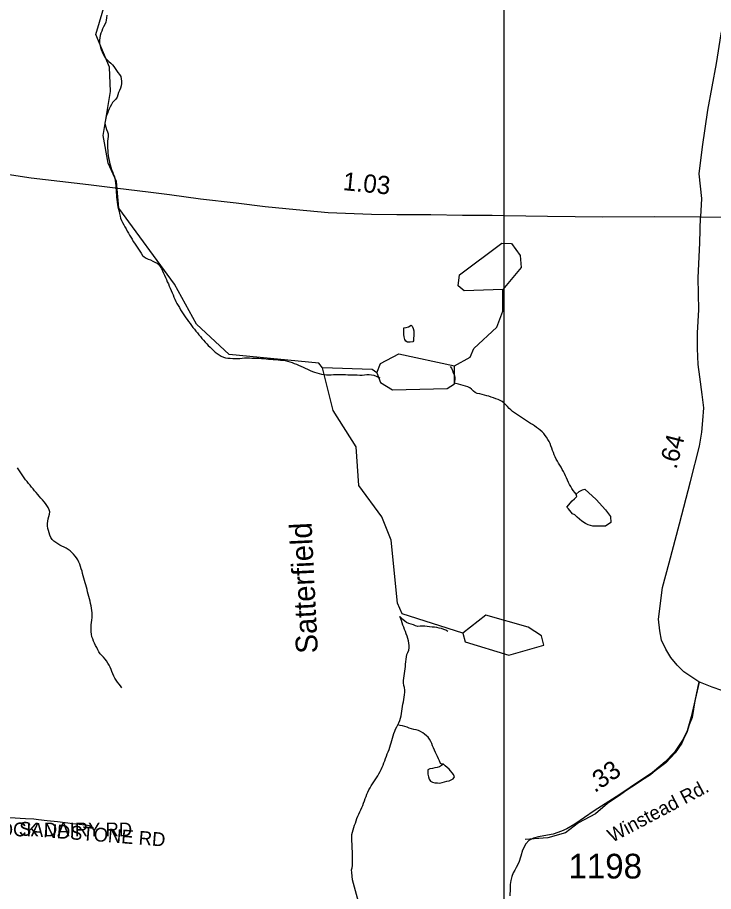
# Model space of a CAD drawing. Extents: x 1950930 to 2061844, y 904556 to 1017002.
# Drawn here: x 1986925 to 1991711, y 955325 to 961340 of the extents above; entities that cross this region are included whole.
import ezdxf

# ---------------------------------------------------------------- set-up
doc = ezdxf.new("R2010")
doc.units = 0
for name, color, linetype in [('Exist Hydrographic Creek Single Shore', 7, 'Continuous'), ('Exist Hydrographic Creek Single Shore Label', 7, 'Continuous'), ('Exist Hydrographic Misc Water Feature', 7, 'Continuous'), ('Exist Road Non-System Type 51', 7, 'Continuous'), ('Exist Road Non-System Type 51 Label', 7, 'Continuous'), ('Exist Road Primary US Attributed', 7, 'Continuous'), ('Exist Road Primary US Mileage Hundredths English Label', 7, 'Continuous'), ('Exist Road Primary US Structure Standard Bridge CELL', 7, 'Continuous'), ('Exist Road Secondary Type 51 Attributed', 7, 'Continuous'), ('Exist Road Secondary Type 51 Label', 7, 'Continuous'), ('Exist Road Secondary Type 51 Number Label', 7, 'Continuous'), ('Map Preparation Inset Cut Line', 7, 'Continuous')]:
    doc.layers.add(name, color=color, linetype=linetype)

msp = doc.modelspace()

# ---------------------------------------------------------------- linework, layer by layer
at = {"layer": 'Exist Hydrographic Creek Single Shore'}
msp.add_lwpolyline([(1989021.5, 958928.4), (1988996.5, 958961.7), (1988380.5, 959020.4), (1988155.6, 959228.5), (1988005.5, 959504), (1987622.4, 960027.2), (1987605.4, 960211.4), (1987547.6, 960337.3), (1987514.6, 960528.4), (1987564.6, 960829.2), (1987556.4, 960996.7), (1987464.5, 961221.8), (1987531.6, 961453.4)], dxfattribs=at)
at = {"layer": 'Exist Hydrographic Misc Water Feature'}
for points in [[(1987539.3, 961354.6), (1987537.7, 961338.2), (1987535.4, 961321.8), (1987531.7, 961306.3), (1987524.9, 961290.8), (1987517.1, 961276.3), (1987510.4, 961261.6), (1987504, 961246.1), (1987498.1, 961230.8), (1987494, 961215.3), (1987490.3, 961198.9), (1987487.8, 961182.5), (1987488.2, 961166.2), (1987491.3, 961150.5), (1987495.4, 961134), (1987500.5, 961118.3), (1987506.3, 961102.6), (1987513, 961087.6), (1987520.6, 961073.6), (1987529.4, 961059.4), (1987540.5, 961047.6), (1987552.6, 961036.8), (1987565.5, 961025.9), (1987577.4, 961014.1), (1987587.5, 961001.6), (1987596.5, 960987.5), (1987605.1, 960974.1), (1987614.8, 960960), (1987625.8, 960947.5), (1987634.6, 960933.3), (1987638.7, 960918.5), (1987640.2, 960902.1), (1987639.2, 960884.8), (1987637.1, 960868.5), (1987633.6, 960852.9), (1987626.6, 960837.5), (1987619.1, 960822.9), (1987615.4, 960806.5), (1987610.6, 960791), (1987600.8, 960778.2), (1987589.1, 960766.1), (1987578.5, 960754), (1987570.3, 960740.3), (1987562.9, 960724.8), (1987555.9, 960710.1), (1987549.3, 960694.7), (1987543.6, 960680.1), (1987537.9, 960664.6), (1987532.9, 960648.3), (1987528.8, 960632), (1987526.4, 960615.6), (1987526.8, 960600), (1987531.1, 960584.3), (1987537.7, 960568.6), (1987544.4, 960553.7), (1987548.9, 960538)], [(1987548.9, 960538), (1987549.3, 960521.6), (1987546.9, 960505.2), (1987544.4, 960488.9), (1987543.8, 960472.5), (1987544, 960456.1), (1987544.4, 960439.7), (1987545.6, 960423.3), (1987547.1, 960406.7), (1987549.1, 960390.2), (1987551.4, 960374.7), (1987554.3, 960358.3), (1987557.7, 960342.6), (1987561.4, 960326.1), (1987565.5, 960310.4), (1987570.9, 960294.7), (1987577, 960279.8), (1987583, 960264.1), (1987588.7, 960249.2), (1987593.4, 960233.5), (1987596.7, 960217), (1987598.8, 960200.6), (1987600.2, 960184.2), (1987601.2, 960167.7), (1987602.7, 960152.1), (1987604.1, 960135.7), (1987605.3, 960119.2), (1987606.5, 960102.8), (1987607.8, 960086.4), (1987609.8, 960069.8), (1987612.5, 960053.4), (1987615.6, 960037.8), (1987619.1, 960021.3), (1987623, 960005.7), (1987626.4, 959990), (1987629.9, 959973.5), (1987634, 959957.8), (1987640.4, 959942.1), (1987647.6, 959928), (1987655.1, 959913.1), (1987662.9, 959898.9), (1987670.9, 959884.8), (1987679.1, 959869.9), (1987687.3, 959855.8), (1987695.5, 959841.6), (1987704.2, 959827.5), (1987712.6, 959813.4), (1987721, 959799.3), (1987729.8, 959786), (1987738.8, 959771.8), (1987748.2, 959758.5), (1987757.7, 959745.3), (1987766.9, 959731.9), (1987775.1, 959717), (1987783.3, 959702.8), (1987795.2, 959691.9), (1987809.1, 959684.2), (1987824.3, 959677.4), (1987839.9, 959671.2), (1987854.7, 959663.5), (1987869.8, 959656.7), (1987884.4, 959649), (1987896.7, 959638.9), (1987906.3, 959625.6), (1987914.1, 959611.6), (1987921.3, 959595.8), (1987928.7, 959580.8), (1987935.5, 959565.9), (1987942, 959551), (1987948.8, 959536.1), (1987955.1, 959521.2), (1987962.1, 959506.4), (1987968.7, 959491.4), (1987975.4, 959476.5), (1987981.8, 959461.6), (1987988.2, 959445.9), (1987994.3, 959431), (1988000.2, 959415.2), (1988006.8, 959400.4), (1988013.8, 959385.5), (1988021.6, 959371.3), (1988029.6, 959357.2), (1988037.8, 959343.1), (1988046.4, 959329), (1988055.4, 959314.8), (1988064.4, 959301.5), (1988073.5, 959287.4), (1988082.7, 959274), (1988091.9, 959260.7), (1988101.5, 959246.7), (1988111.2, 959233.3), (1988120.8, 959220.7), (1988130.7, 959207.4), (1988140.9, 959194.9), (1988151.2, 959181.6), (1988161.6, 959169.1), (1988172.3, 959156.5), (1988182.7, 959144), (1988193.4, 959131.5), (1988203.9, 959118.9)], [(1990263.5, 959467.2), (1989997.6, 959459.6), (1989955.5, 959493.2), (1989963.5, 959568.6), (1990255.5, 959785.7), (1990322.6, 959784.3), (1990380.6, 959701), (1990388.6, 959618.8), (1990263.5, 959467.2)], [(1989929.5, 958942.4), (1990038.6, 959002.5), (1990063.6, 959061), (1990221.5, 959208.8), (1990263.5, 959319.5), (1990263.5, 959467.2)], [(1989582.6, 959204.4), (1989598.8, 959207.4), (1989614.8, 959211.2), (1989631, 959221.5), (1989640, 959215.6), (1989645.6, 959199.9), (1989649.3, 959182.6), (1989651.1, 959165.4), (1989650.1, 959149), (1989648.3, 959132.6), (1989648.9, 959115.3), (1989643.3, 959108.1), (1989625.1, 959106), (1989606.8, 959105.5), (1989594.3, 959112.4), (1989587.8, 959124.8), (1989584.3, 959141.3), (1989582.4, 959159.3), (1989580.8, 959176.6), (1989582.6, 959204.4)], [(1988203.9, 959118.9), (1988214.7, 959106.4), (1988225.8, 959094.7), (1988236.9, 959082.2), (1988248.6, 959071.2), (1988260.5, 959059.6), (1988271.7, 959047), (1988283.6, 959036.1), (1988297.2, 959026.7), (1988311.1, 959017.4), (1988325.5, 959008.9), (1988340.4, 959003), (1988355.8, 958998.5), (1988371.8, 958995.7), (1988388.2, 958994.6), (1988404.8, 958993.3), (1988421.4, 958993.8), (1988438, 958993.5), (1988454.4, 958993.2), (1988470.8, 958994.5), (1988487, 958996.6), (1988503.7, 958997.8), (1988520.1, 958997.5), (1988536.5, 958996.4), (1988552.7, 958996.1), (1988569.1, 958994.9), (1988585.5, 958994.6), (1988601.9, 958993.4), (1988618.3, 958992.3), (1988634.5, 958991.1), (1988650.9, 958989.1), (1988667.3, 958987.9), (1988683.7, 958986.8), (1988699.9, 958985.6), (1988716.3, 958983.6), (1988732.9, 958982.5), (1988749.3, 958980.5), (1988765.5, 958978.5), (1988781.3, 958975), (1988797.1, 958970.5), (1988812.7, 958965.2), (1988827.8, 958959.2), (1988843, 958953.1), (1988858.2, 958946.3), (1988873.2, 958939.4), (1988888.3, 958933.3), (1988903.3, 958926.5), (1988918.1, 958919.6), (1988938, 958910.2)], [(1989396.6, 958894.3), (1989421.6, 958959.4), (1989546.4, 959025.9), (1989929.5, 958942.4)], [(1989396.6, 958894.3), (1989421.6, 958828.2), (1989504.6, 958777.2), (1989879.5, 958785.8), (1989929.5, 958817.7), (1989929.5, 958942.4)], [(1988938, 958910.2), (1988952.5, 958902.5), (1988968.3, 958898), (1988983.9, 958893.6), (1989000.1, 958889.2), (1989016.3, 958885.6), (1989032.3, 958882.8), (1989048.7, 958880.8), (1989064.7, 958880.4), (1989081.1, 958881), (1989097.7, 958882.2), (1989113.9, 958883.5), (1989130.5, 958883.2), (1989146.9, 958882.8), (1989163.3, 958882.5), (1989179.7, 958882.2), (1989196.1, 958881.8), (1989212.5, 958880.6), (1989228.9, 958880.3), (1989245.3, 958880), (1989261.5, 958879.6), (1989277.9, 958879.3), (1989294.5, 958878.9), (1989311.1, 958880.2), (1989327.6, 958882.4), (1989344, 958882.9), (1989359.9, 958881.7), (1989375.5, 958877.3), (1989391.1, 958871.2), (1989416.1, 958860.9)], [(1989396.6, 958894.3), (1989363.5, 958918), (1989021.5, 958928.4)], [(1989987.5, 957103.2), (1989570.7, 957236.6), (1989537.6, 957309.5), (1989495.6, 957743.5), (1989429.6, 957902.6), (1989271.5, 958119.1), (1989254.5, 958385.3), (1989096.6, 958634.7), (1989021.5, 958928.4)], [(1989901.1, 958937.9), (1989910.5, 958927), (1989915.4, 958911.3), (1989921.2, 958895.5), (1989928.8, 958880.6), (1989932.7, 958865), (1989932, 958848.6), (1989928.8, 958823.2)], [(1990766.8, 958058.4), (1990757.2, 958071.7), (1990747.3, 958085), (1990737.7, 958098.4), (1990729.1, 958111.7), (1990721.1, 958126.7), (1990713.9, 958140.7), (1990707.1, 958156.4), (1990700.6, 958171.3), (1990694, 958186.2), (1990686.8, 958201.1), (1990679.5, 958215.3), (1990671.5, 958230.2), (1990663.1, 958244.3), (1990654.6, 958258.4), (1990646, 958272.6), (1990637.8, 958286.7), (1990630, 958300.9), (1990622.9, 958315.7), (1990616.3, 958330.6), (1990610.4, 958345.5), (1990604.8, 958361.1), (1990599.5, 958376.8), (1990593.5, 958392.6), (1990587.4, 958407.5), (1990580.2, 958422.5), (1990572.2, 958436.6), (1990563.4, 958450.7), (1990554, 958464), (1990543.7, 958477.3), (1990532.4, 958489.1), (1990520.3, 958500), (1990507.6, 958510.1), (1990494.3, 958519.3), (1990480.6, 958528.7), (1990466.8, 958538), (1990452.9, 958546.5), (1990439.1, 958555.8), (1990425.4, 958565.2), (1990411.7, 958574.4), (1990398.3, 958582.9), (1990384.2, 958592.2), (1990370.7, 958600.7), (1990356.9, 958610), (1990343.4, 958619.3), (1990330, 958628.6), (1990317.1, 958638.8), (1990305, 958649.7), (1990294, 958662.2), (1990283.1, 958674.7), (1990271.4, 958686.5), (1990258.7, 958696.6), (1990244.5, 958704.3), (1990229.6, 958711.2), (1990213.8, 958716.3), (1990198.2, 958721.5), (1990182.6, 958727.7), (1990167, 958732.9), (1990151.4, 958737.3), (1990135.5, 958740.9), (1990119.7, 958745.4), (1990103.3, 958749), (1990086.9, 958751.9), (1990072.3, 958758.7), (1990059.8, 958768.8), (1990048.1, 958781.3), (1990035.6, 958791.5), (1990021, 958798.3), (1990004.8, 958801.9), (1989988.6, 958806.3), (1989973.1, 958811.5), (1989957.7, 958816.9), (1989928.8, 958823.2)], [(1987000.4, 958133), (1986990.2, 958146.4), (1986980.3, 958158.9), (1986970.7, 958172.2), (1986961, 958185.5), (1986951.4, 958198.9), (1986942.2, 958213), (1986933.2, 958226.3), (1986924.1, 958240.5)], [(1987642.8, 956727.4), (1987633.2, 956740.7), (1987623, 956753.2), (1987612.9, 956766.6), (1987603.5, 956779.9), (1987594.9, 956794), (1987587.1, 956808.1), (1987580.3, 956823.1), (1987574.1, 956838.7), (1987568, 956853.7), (1987561.2, 956868.6), (1987554.1, 956883.5), (1987545.6, 956897.6), (1987537, 956911.7), (1987527.2, 956925.1), (1987516.3, 956936.8), (1987504.8, 956949.3), (1987494, 956961), (1987485, 956975.2), (1987477, 956989.2), (1987469.6, 957003.4), (1987462.2, 957018.3), (1987455, 957033.2), (1987448, 957048.1), (1987441.7, 957063.9), (1987437, 957078.7), (1987434.1, 957095.2), (1987432, 957111.7), (1987431.2, 957128.1), (1987430.8, 957144.5), (1987431.4, 957160.9), (1987432.9, 957177.3), (1987435.1, 957193.6), (1987437.2, 957210), (1987438.2, 957226.4), (1987438.2, 957242.8), (1987436.6, 957259.3), (1987434.1, 957274.9), (1987431, 957291.3), (1987427.5, 957307), (1987423.6, 957323.5), (1987419.5, 957339.2), (1987415.4, 957354.9), (1987411.3, 957371.4), (1987407, 957387), (1987403.1, 957402.7), (1987399, 957419.2), (1987394.9, 957434.8), (1987390.6, 957450.5), (1987386.3, 957466.2), (1987382, 957481.9), (1987377.3, 957498.4), (1987372.8, 957514.1), (1987368.3, 957529.8), (1987363.4, 957545.5), (1987358.4, 957561.1), (1987353.1, 957576.8), (1987347.4, 957591.7), (1987340.2, 957606.7), (1987331.6, 957620.8), (1987321.7, 957633.2), (1987310.7, 957645.8), (1987299.2, 957657.5), (1987286.7, 957668.5), (1987274, 957678.5), (1987259.8, 957687), (1987245, 957694.7), (1987230.1, 957701.6), (1987215.5, 957709.3), (1987201.6, 957717.8), (1987187.2, 957726.3), (1987174.1, 957736.5), (1987162.8, 957747.3), (1987154, 957761.5), (1987147.4, 957777.2), (1987142.3, 957792.8), (1987137.8, 957808.5), (1987133.7, 957824.2), (1987131, 957840.7), (1987130, 957857.1), (1987132.5, 957873.5), (1987136.6, 957889), (1987140.5, 957905.3), (1987145.8, 957921.6), (1987147, 957937.2), (1987142.9, 957952.8), (1987136, 957967.8), (1987126.7, 957981.9), (1987117.1, 957995.2), (1987107, 958007.7), (1987096.4, 958020.3), (1987085.5, 958032.9), (1987074.4, 958045.4), (1987063.6, 958057.9), (1987053.1, 958070.4), (1987042.4, 958083), (1987032.2, 958095.5), (1987021.5, 958107.9), (1987010.9, 958120.5), (1987000.4, 958133)], [(1990766.8, 958058.4), (1990788.5, 958076.8), (1990810.3, 958088.6), (1990826.5, 958094.9), (1990905, 958023.5), (1990967.6, 957952.5), (1991002, 957906.7), (1991004.5, 957864.7), (1990968.8, 957838.5), (1990880.8, 957839.4), (1990848.8, 957849.1), (1990830.6, 957858.5), (1990806.6, 957874.7), (1990774.2, 957902.3), (1990758.2, 957918.2), (1990742.2, 957924.3), (1990713.7, 957959.3), (1990703.7, 957969.4), (1990739.3, 958013.8), (1990755.1, 958028.2), (1990770.9, 958044.3), (1990766.8, 958058.4)], [(1989540, 956472.4), (1989547.2, 956487), (1989554.1, 956502.5), (1989559.5, 956517.9), (1989562.9, 956533.4), (1989565.8, 956549.7), (1989568.3, 956566.1), (1989570.5, 956582.5), (1989572.8, 956598.8), (1989575.5, 956614.4), (1989578.3, 956630.7), (1989581.6, 956647.1), (1989584.7, 956663.4), (1989586.9, 956679.7), (1989588.8, 956696.1), (1989588.6, 956711.8), (1989585.3, 956728.2), (1989580.8, 956743.9), (1989578.5, 956760.4), (1989579.4, 956776.8), (1989581.4, 956793.1), (1989583.9, 956809.4), (1989586.5, 956825), (1989589.2, 956841.4), (1989590.8, 956857.8), (1989592.3, 956874.1), (1989593.7, 956890.5), (1989594.9, 956906.9), (1989596.8, 956923.2), (1989599.4, 956939.6), (1989603.1, 956955.1), (1989609.1, 956970.6), (1989615, 956986.1), (1989618.7, 957002.4), (1989618.9, 957018.8), (1989616.7, 957035.3), (1989613.4, 957050.9), (1989609.1, 957066.6), (1989604, 957082.2), (1989598.8, 957097.9), (1989592.7, 957113.7), (1989586.3, 957128.6), (1989580.8, 957143.4), (1989575.7, 957159.1), (1989570.7, 957174.8), (1989565.4, 957190.6), (1989555.2, 957218.7)], [(1989885.1, 957114.2), (1989870.7, 957122.7), (1989855.8, 957128.8), (1989840.2, 957134), (1989824.4, 957138.4), (1989808.2, 957142), (1989792.2, 957144.1), (1989775.6, 957145.2), (1989759.2, 957146.3), (1989742.8, 957148.4), (1989726.6, 957150.3), (1989710.2, 957151.4), (1989693.8, 957150.1), (1989677.6, 957148.9), (1989662.2, 957154.1), (1989647, 957161), (1989631.2, 957165.4), (1989615.4, 957169.8), (1989600.5, 957175.9), (1989587.4, 957186), (1989575, 957196.9), (1989555.2, 957218.7)], [(1989987.5, 957103.2), (1990003.5, 957043.9), (1990303.5, 956952.3), (1990545.5, 957019.6), (1990528.7, 957085.5), (1990437.6, 957143.2), (1990145.6, 957228), (1989987.5, 957103.2)], [(1989277.1, 955229.1), (1989229.3, 955406.5), (1989225, 955456.6), (1989220.9, 955475.6), (1989225.8, 955488.7), (1989229.1, 955505), (1989229.7, 955521.4), (1989229.3, 955537.8), (1989229.1, 955554.2), (1989229.1, 955570.6), (1989228.5, 955587), (1989227.7, 955603.4), (1989227.1, 955619.8), (1989226.3, 955636.3), (1989225.2, 955652.7), (1989224.2, 955669.1), (1989223.4, 955686.3), (1989223.2, 955701.9), (1989224, 955718.3), (1989227.7, 955734.6), (1989233.2, 955750.1), (1989238.6, 955765.6), (1989243.5, 955781.1), (1989248.2, 955796.6), (1989253.7, 955812), (1989259.5, 955827.5), (1989265.4, 955843), (1989272, 955858.4), (1989279, 955873), (1989286.3, 955887.7), (1989293.1, 955902.3), (1989299.3, 955917.9), (1989304.8, 955933.2), (1989310.3, 955948.7), (1989316.1, 955964.2), (1989321.6, 955979.7), (1989327.8, 955995.2), (1989334.3, 956009.7), (1989341.7, 956024.4), (1989349.7, 956039), (1989358.1, 956052.8), (1989366.5, 956066.5), (1989374.9, 956081.1), (1989383.9, 956094.9), (1989392.8, 956108.7), (1989401.8, 956122.4), (1989410.4, 956136.2), (1989418.8, 956150.8), (1989426.2, 956164.5), (1989432.9, 956180), (1989438.9, 956195.5), (1989445, 956210.2), (1989450.8, 956225.6), (1989456.5, 956241.1), (1989462.1, 956256.6), (1989467.8, 956272), (1989473.5, 956287.5), (1989479.7, 956302.9), (1989485.4, 956318.4), (1989490.6, 956333.9), (1989495.3, 956349.4), (1989499.6, 956364.9), (1989503.9, 956381.2), (1989508.2, 956396.6), (1989512.9, 956412.2), (1989518.7, 956427.7), (1989525.2, 956443.1), (1989532.8, 956457.8), (1989540, 956472.4)], [(1989855.4, 956200.8), (1989843.3, 956201), (1989834.2, 956207), (1989827.5, 956223.6), (1989820.7, 956238.5), (1989813.3, 956253.4), (1989805.7, 956268.3), (1989798.3, 956282.4), (1989791.8, 956297.3), (1989785.8, 956313), (1989779.9, 956327.9), (1989773.3, 956343.6), (1989766.4, 956358.6), (1989759.2, 956372.7), (1989750, 956386.8), (1989737.9, 956397.7), (1989724.7, 956407.8), (1989711.2, 956417.2), (1989697.1, 956425.7), (1989682.1, 956432.5), (1989666.5, 956436.9), (1989650.3, 956440.5), (1989634.7, 956444.9), (1989618.9, 956450.2), (1989603.6, 956455.5), (1989587.6, 956459.9), (1989572, 956464.3), (1989556, 956467.9), (1989540, 956472.4)], [(1989855.4, 956200.8), (1989840.8, 956192.9), (1989826.4, 956184.2), (1989811.3, 956178.8), (1989795.3, 956175.8), (1989778.9, 956172.8), (1989761.4, 956170), (1989746.7, 956163.7), (1989745.9, 956149.8), (1989747.7, 956132.5), (1989751.8, 956115.2), (1989756.9, 956098.6), (1989764.7, 956085.4), (1989779.7, 956076.9), (1989795.5, 956073.3), (1989812.1, 956072.1), (1989828.5, 956071.7), (1989844.3, 956075.5), (1989860.3, 956080.1), (1989876.5, 956083.8), (1989892.5, 956087.6), (1989907.4, 956093.9), (1989921.8, 956101.8), (1989930.6, 956115.5), (1989923.2, 956129.7), (1989913.8, 956143), (1989903.7, 956156.3), (1989892.5, 956168.1), (1989879.8, 956179), (1989866.8, 956189), (1989855.4, 956200.8)]]:
    msp.add_lwpolyline(points, dxfattribs=at)
at = {"layer": 'Exist Road Non-System Type 51'}
for points in [[(1991612.2, 956766.9), (1991578.5, 956617.8), (1991557.9, 956526.5), (1991530.2, 956430.1), (1991502.8, 956373.2), (1991442.5, 956283.8), (1991378.8, 956216.6), (1991291, 956144.3), (1991201.4, 956084), (1991066.2, 955993.6), (1990890.6, 955880), (1990758.1, 955788.8), (1990703, 955756.1), (1990665.1, 955740.6), (1990608.4, 955719.9), (1990544.6, 955707.8), (1990507.6, 955701.8), (1990473.1, 955693.2), (1990442.1, 955676), (1990419.8, 955653.6), (1990397.4, 955608.9), (1990385.4, 955569.2), (1990371.6, 955524.5), (1990354.4, 955490.1), (1990344.9, 955472), (1990332.9, 955453.1), (1990324.2, 955428.9), (1990317.4, 955401.4), (1990313.9, 955373.8), (1990313.9, 955344.6), (1990310.5, 955296.4)], [(1986423.4, 955847), (1986585.6, 955843.9), (1986702, 955839.1), (1986871.8, 955835.1), (1986979.4, 955827.9), (1987037.6, 955825.6), (1987069.9, 955820.8), (1987128.9, 955814.4), (1987200.6, 955806.4), (1987305.1, 955792.9), (1987369.6, 955786.5), (1987397.5, 955784.1), (1987407.1, 955782.5), (1987417.5, 955779.3), (1987427.9, 955772.9), (1987434.2, 955768.9)]]:
    msp.add_lwpolyline(points, dxfattribs=at)
at = {"layer": 'Exist Road Primary US Attributed'}
for points in [[(1991622.6, 959967.3), (1991805.5, 959966.6), (1992059.4, 959965.8), (1992228, 959963.1), (1992544.3, 959963.9), (1993046.7, 959955.4), (1993430.9, 959955.4), (1993605.3, 959952.3), (1993856.1, 959951.5), (1994038.2, 959953.1), (1994221.9, 959973.1), (1994374.6, 959999.4), (1994542.1, 960032.6), (1994789, 960080.5), (1995175.2, 960176.6), (1995377.7, 960207.9), (1995443.3, 960220.3), (1995650.9, 960263.5), (1996021.3, 960338.4), (1996423.4, 960423.2), (1996577.6, 960453.4)], [(1986791.7, 960269.6), (1987019.7, 960236), (1987413.6, 960190.8), (1987614.2, 960164.5), (1987823.3, 960140.6), (1987971.1, 960121.7), (1988184.2, 960092.5), (1988428.5, 960063.6), (1988629.1, 960039.6), (1988842, 960019.5), (1989061.2, 959997.9), (1989359.8, 959986.3), (1989533, 959983.6), (1989766.5, 959984), (1989985.2, 959980.5), (1990188.1, 959979), (1990270.8, 959977.6), (1990568.9, 959972.4), (1990950.1, 959967.8), (1991304.7, 959969.3), (1991622.6, 959967.3)]]:
    msp.add_lwpolyline(points, dxfattribs=at)
at = {"layer": 'Exist Road Secondary Type 51 Attributed'}
for points in [[(1992244.3, 963732.7), (1992256, 963662.8), (1992267.9, 963550.9), (1992281.7, 963414.8), (1992311.3, 963228.9), (1992333, 963088.8), (1992334.9, 962977), (1992326.6, 962860.9), (1992302.2, 962745), (1992252.1, 962613.1), (1992163.6, 962377.3), (1992046.9, 962065.6), (1991916.3, 961719.8), (1991850, 961551.9), (1991843.8, 961516), (1991803.5, 961386.2), (1991761.2, 961226.2), (1991729, 961022.2), (1991670.3, 960702.5), (1991633.7, 960450.6), (1991611.4, 960264.6), (1991628.8, 960094.8), (1991622.6, 959967.3)], [(1991609.8, 956768.6), (1991507, 956837.7), (1991460.8, 956883.9), (1991418.3, 956935.2), (1991384.4, 956992.1), (1991353.6, 957055.1), (1991341.7, 957119.2), (1991333.1, 957199.3), (1991360.5, 957417.5), (1991406.1, 957587.5), (1991476.7, 957855.3), (1991553.4, 958147), (1991615.8, 958389), (1991632, 958486.9), (1991638.1, 958566.8), (1991644.3, 958652.9), (1991632.4, 958744.8), (1991616.7, 958866.8), (1991604.8, 958950.9), (1991601.1, 959062.8), (1991601.3, 959168.8), (1991609.7, 959328.9), (1991606, 959548.8), (1991616.5, 959789.7), (1991622.6, 959967.3)], [(1991609.8, 956768.6), (1991583.9, 956636.6), (1991563.8, 956522.6), (1991544.1, 956473.4), (1991527.8, 956419.6), (1991509.6, 956384.9), (1991493.6, 956347), (1991448.4, 956279.7), (1991383.3, 956210.4), (1991347.5, 956183.1), (1991309.5, 956156), (1991278.2, 956128.4), (1991215.8, 956088.8), (1991173, 956059.1), (1991115.7, 956022.4), (1991063.8, 955986.3), (1990982.9, 955930), (1990900.8, 955860.8), (1990782.7, 955799), (1990694.4, 955729.2), (1990572.5, 955695.3), (1990416.4, 955683.5)], [(1993638.4, 955342), (1993261.4, 955914.6), (1993234.3, 955952.8), (1993177.1, 956046.2), (1993146.3, 956098.7), (1993113, 956149.6), (1993083.5, 956188), (1992998.3, 956264.3), (1992880.1, 956323.2), (1992632.3, 956417.8), (1992393, 956496.3), (1992196.3, 956549.9), (1992024.3, 956610.6), (1991834.3, 956685.6), (1991702.1, 956731.4), (1991609.8, 956768.6)]]:
    msp.add_lwpolyline(points, dxfattribs=at)
at = {"layer": 'Map Preparation Inset Cut Line'}
for p, q in [((1990270.8, 961097.2), (1990270.8, 964660.5)), ((1990270.8, 959977.6), (1990270.8, 961097.2)), ((1990270.8, 957470.2), (1990270.8, 959977.6)), ((1990270.8, 956779), (1990270.8, 957470.2)), ((1990270.8, 955212.8), (1990270.8, 956779))]:
    msp.add_line(p, q, dxfattribs=at)

# ---------------------------------------------------------------- texts
at = {"layer": 'Exist Hydrographic Creek Single Shore Label'}
msp.add_text('Satterfield', height=150, rotation=92.8362, dxfattribs=at).set_placement((1988991.2, 956966.2))
msp.add_text('Satterfield', height=150, rotation=92.8362, dxfattribs=at).set_placement((1988991.2, 956966.2))
msp.add_text('Satterfield', height=150, rotation=92.8362, dxfattribs=at).set_placement((1988991.2, 956966.2))
at = {"layer": 'Exist Road Non-System Type 51 Label'}
msp.add_text('  BLALOCK DAIRY RD', height=95, dxfattribs=at).set_placement((1986414.1, 955704.8))
msp.add_text('  SANDSTONE RD', height=95, rotation=355.5625, dxfattribs=at).set_placement((1986861.4, 955717.9))
at = {"layer": 'Exist Road Primary US Mileage Hundredths English Label'}
msp.add_text('1.03', height=125, rotation=354.36452, dxfattribs=at).set_placement((1989158.8, 960152.5))
at = {"layer": 'Exist Road Primary US Structure Standard Bridge CELL'}
for s, rotation, p in [('.64', 75.53396, (1991455.6, 958226.5)), ('.33', 34.65992, (1990894.8, 956001.4))]:
    msp.add_text(s, height=125, rotation=rotation, dxfattribs=at).set_placement(p)
at = {"layer": 'Exist Road Secondary Type 51 Label'}
msp.add_text('Winstead Rd.', height=95, rotation=27.91491, dxfattribs=at).set_placement((1991014.9, 955659.8))
at = {"layer": 'Exist Road Secondary Type 51 Number Label'}
msp.add_text('1198', height=170, dxfattribs=at).set_placement((1990714, 955414.9))

doc.saveas('drawing.dxf')
